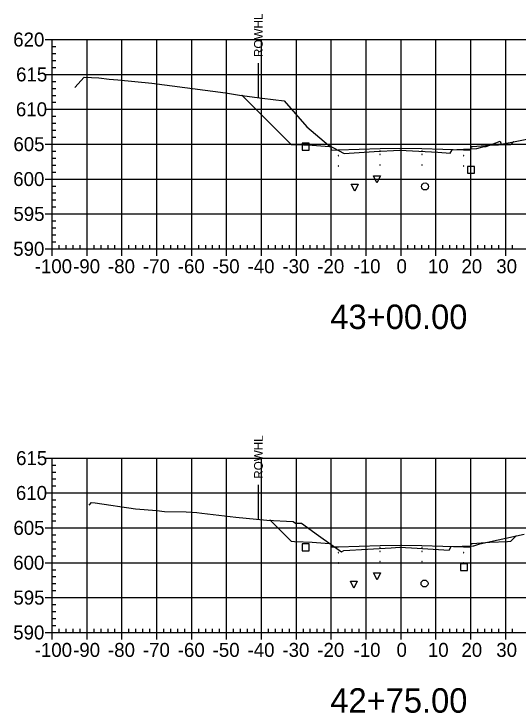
# Model space of a CAD drawing. Extents: x 708103 to 717568, y 374476 to 378707.
# Drawn here: x 711691 to 711835.5, y 377641.5 to 377842 of the extents above; entities that cross this region are included whole.
import ezdxf

# ---------------------------------------------------------------- set-up
doc = ezdxf.new("R2010")
doc.units = 0
for name, color, linetype in [('1', 7, 'Continuous'), ('10', 7, 'Continuous'), ('13', 7, 'Continuous'), ('14', 7, 'Continuous'), ('22', 7, 'Continuous'), ('4', 7, 'Continuous'), ('57', 7, 'Continuous'), ('Existing', 7, 'Continuous'), ('XS_Right_of_Way', 7, 'Continuous')]:
    doc.layers.add(name, color=color, linetype=linetype)

msp = doc.modelspace()

# ---------------------------------------------------------------- linework, layer by layer
for points in [[(711795.93, 377802.65), (711796.03, 377802.65), (711796.03, 377802.75), (711795.93, 377802.75)], [(711801.93, 377802.77), (711802.03, 377802.77), (711802.03, 377802.87), (711801.93, 377802.87)], [(711807.93, 377802.65), (711808.03, 377802.65), (711808.03, 377802.75), (711807.93, 377802.75)], [(711783.93, 377801.29), (711784.03, 377801.29), (711784.03, 377801.39), (711783.93, 377801.39)], [(711795.93, 377801.65), (711796.03, 377801.65), (711796.03, 377801.75), (711795.93, 377801.75)], [(711801.93, 377801.77), (711802.03, 377801.77), (711802.03, 377801.87), (711801.93, 377801.87)], [(711807.93, 377801.65), (711808.03, 377801.65), (711808.03, 377801.75), (711807.93, 377801.75)], [(711819.93, 377801.29), (711820.03, 377801.29), (711820.03, 377801.39), (711819.93, 377801.39)], [(711795.93, 377798.65), (711796.03, 377798.65), (711796.03, 377798.75), (711795.93, 377798.75)], [(711801.93, 377798.77), (711802.03, 377798.77), (711802.03, 377798.87), (711801.93, 377798.87)], [(711807.93, 377798.65), (711808.03, 377798.65), (711808.03, 377798.75), (711807.93, 377798.75)], [(711783.93, 377798.29), (711784.03, 377798.29), (711784.03, 377798.39), (711783.93, 377798.39)], [(711819.93, 377798.29), (711820.03, 377798.29), (711820.03, 377798.39), (711819.93, 377798.39)], [(711795.93, 377688.86), (711796.03, 377688.86), (711796.03, 377688.96), (711795.93, 377688.96)], [(711801.93, 377688.98), (711802.03, 377688.98), (711802.03, 377689.08), (711801.93, 377689.08)], [(711807.93, 377688.86), (711808.03, 377688.86), (711808.03, 377688.96), (711807.93, 377688.96)], [(711783.93, 377687.5), (711784.03, 377687.5), (711784.03, 377687.6), (711783.93, 377687.6)], [(711795.93, 377687.86), (711796.03, 377687.86), (711796.03, 377687.96), (711795.93, 377687.96)], [(711801.93, 377687.98), (711802.03, 377687.98), (711802.03, 377688.08), (711801.93, 377688.08)], [(711807.93, 377687.86), (711808.03, 377687.86), (711808.03, 377687.96), (711807.93, 377687.96)], [(711819.93, 377687.5), (711820.03, 377687.5), (711820.03, 377687.6), (711819.93, 377687.6)], [(711783.93, 377684.5), (711784.03, 377684.5), (711784.03, 377684.6), (711783.93, 377684.6)], [(711795.93, 377684.86), (711796.03, 377684.86), (711796.03, 377684.96), (711795.93, 377684.96)], [(711801.93, 377684.98), (711802.03, 377684.98), (711802.03, 377685.08), (711801.93, 377685.08)], [(711807.93, 377684.86), (711808.03, 377684.86), (711808.03, 377684.96), (711807.93, 377684.96)], [(711819.93, 377684.5), (711820.03, 377684.5), (711820.03, 377684.6), (711819.93, 377684.6)]]:
    msp.add_lwpolyline(points, close=True)
at = {"layer": '1'}
for points in [[(711795.07, 377793.55), (711794.07, 377795.55), (711796.07, 377795.55)], [(711788.7, 377791.14), (711787.7, 377793.14), (711789.7, 377793.14)], [(711795.11, 377679.69), (711794.11, 377681.69), (711796.11, 377681.69)], [(711788.45, 377677.31), (711787.45, 377679.31), (711789.45, 377679.31)]]:
    msp.add_lwpolyline(points, close=True, dxfattribs=at)
at = {"layer": '10'}
for points in [[(711773.67, 377802.92), (711775.67, 377802.92), (711775.67, 377804.92), (711773.67, 377804.92)], [(711773.68, 377688.05), (711775.68, 377688.05), (711775.68, 377690.05), (711773.68, 377690.05)]]:
    msp.add_lwpolyline(points, close=True, dxfattribs=at)
at = {"layer": '13'}
for centre in [(711808.86, 377792.5), (711808.72, 377678.67)]:
    msp.add_circle(centre, 1, dxfattribs=at)
at = {"layer": '14'}
for points in [[(711756.43, 377818.62), (711756.43, 377818.67), (711756.43, 377818.62), (711756.38, 377818.62), (711756.43, 377818.62), (711756.43, 377818.57), (711756.43, 377818.62), (711756.48, 377818.62)], [(711834.2, 377805.28), (711834.2, 377805.33), (711834.2, 377805.28), (711834.15, 377805.28), (711834.2, 377805.28), (711834.2, 377805.23), (711834.2, 377805.28), (711834.25, 377805.28)], [(711783.98, 377803), (711783.98, 377803.05), (711783.98, 377803), (711783.93, 377803), (711783.98, 377803), (711783.98, 377802.95), (711783.98, 377803), (711784.03, 377803)], [(711801.98, 377803.48), (711801.98, 377803.53), (711801.98, 377803.48), (711801.93, 377803.48), (711801.98, 377803.48), (711801.98, 377803.43), (711801.98, 377803.48), (711802.03, 377803.48)], [(711819.98, 377803), (711819.98, 377803.05), (711819.98, 377803), (711819.93, 377803), (711819.98, 377803), (711819.98, 377802.95), (711819.98, 377803), (711820.03, 377803)], [(711764.46, 377696.8), (711764.46, 377696.85), (711764.46, 377696.8), (711764.41, 377696.8), (711764.46, 377696.8), (711764.46, 377696.75), (711764.46, 377696.8), (711764.51, 377696.8)], [(711835.01, 377692.3), (711835.01, 377692.35), (711835.01, 377692.3), (711834.96, 377692.3), (711835.01, 377692.3), (711835.01, 377692.25), (711835.01, 377692.3), (711835.06, 377692.3)], [(711783.98, 377689.22), (711783.98, 377689.27), (711783.98, 377689.22), (711783.93, 377689.22), (711783.98, 377689.22), (711783.98, 377689.17), (711783.98, 377689.22), (711784.03, 377689.22)], [(711801.98, 377689.7), (711801.98, 377689.75), (711801.98, 377689.7), (711801.93, 377689.7), (711801.98, 377689.7), (711801.98, 377689.65), (711801.98, 377689.7), (711802.03, 377689.7)], [(711819.98, 377689.22), (711819.98, 377689.27), (711819.98, 377689.22), (711819.93, 377689.22), (711819.98, 377689.22), (711819.98, 377689.17), (711819.98, 377689.22), (711820.03, 377689.22)]]:
    msp.add_lwpolyline(points, dxfattribs=at)
at = {"layer": '22'}
for points in [[(711756.43, 377818.62), (711770.48, 377804.56), (711771.48, 377804.52), (711776.48, 377804.32), (711781.48, 377803.92), (711781.9, 377803.92), (711781.98, 377802.92), (711783.98, 377803), (711795.98, 377803.36), (711801.98, 377803.48), (711807.98, 377803.36), (711819.98, 377803), (711821.98, 377802.92), (711822.07, 377803.92), (711822.48, 377803.92), (711827.48, 377804.32), (711832.48, 377804.52), (711833.48, 377804.56), (711834.2, 377805.28)], [(711764.46, 377696.8), (711770.48, 377690.78), (711771.48, 377690.74), (711776.48, 377690.54), (711781.48, 377690.14), (711781.9, 377690.14), (711781.98, 377689.14), (711783.98, 377689.22), (711795.98, 377689.58), (711801.98, 377689.7), (711807.98, 377689.58), (711819.98, 377689.22), (711821.98, 377689.14), (711822.07, 377690.14), (711822.48, 377690.14), (711827.48, 377690.54), (711832.48, 377690.74), (711833.48, 377690.78), (711835.01, 377692.3)]]:
    msp.add_lwpolyline(points, dxfattribs=at)
at = {"layer": '4'}
for points in [[(711821.04, 377796.27), (711823.04, 377796.27), (711823.04, 377798.27), (711821.04, 377798.27)], [(711819.03, 377682.35), (711821.03, 377682.35), (711821.03, 377684.35), (711819.03, 377684.35)]]:
    msp.add_lwpolyline(points, close=True, dxfattribs=at)
at = {"layer": '57'}
for p, q in [((711699.98, 377834.63), (711701.98, 377834.63)), ((711701.98, 377834.63), (711901.98, 377834.63)), ((711701.98, 377774.63), (711701.98, 377834.63)), ((711701.98, 377774.63), (711701.98, 377834.63)), ((711711.98, 377774.63), (711711.98, 377834.63)), ((711721.98, 377774.63), (711721.98, 377834.63)), ((711731.98, 377774.63), (711731.98, 377834.63)), ((711741.98, 377774.63), (711741.98, 377834.63)), ((711751.98, 377774.63), (711751.98, 377834.63)), ((711761.98, 377774.63), (711761.98, 377834.63)), ((711771.98, 377774.63), (711771.98, 377834.63)), ((711781.98, 377774.63), (711781.98, 377834.63)), ((711791.98, 377774.63), (711791.98, 377834.63)), ((711801.98, 377774.63), (711801.98, 377834.63)), ((711811.98, 377774.63), (711811.98, 377834.63)), ((711821.98, 377774.63), (711821.98, 377834.63)), ((711831.98, 377774.63), (711831.98, 377834.63)), ((711701.98, 377832.63), (711702.98, 377832.63)), ((711701.98, 377830.63), (711702.98, 377830.63)), ((711701.98, 377828.63), (711702.98, 377828.63)), ((711701.98, 377826.63), (711702.98, 377826.63)), ((711699.98, 377824.63), (711701.98, 377824.63)), ((711701.98, 377824.63), (711901.98, 377824.63)), ((711701.98, 377822.63), (711702.98, 377822.63)), ((711701.98, 377820.63), (711702.98, 377820.63)), ((711701.98, 377818.63), (711702.98, 377818.63)), ((711701.98, 377816.63), (711702.98, 377816.63)), ((711699.98, 377814.63), (711701.98, 377814.63)), ((711701.98, 377814.63), (711901.98, 377814.63)), ((711701.98, 377812.63), (711702.98, 377812.63)), ((711701.98, 377810.63), (711702.98, 377810.63)), ((711701.98, 377808.63), (711702.98, 377808.63)), ((711701.98, 377806.63), (711702.98, 377806.63)), ((711699.98, 377804.63), (711701.98, 377804.63)), ((711701.98, 377804.63), (711901.98, 377804.63)), ((711701.98, 377802.63), (711702.98, 377802.63)), ((711701.98, 377800.63), (711702.98, 377800.63)), ((711701.98, 377798.63), (711702.98, 377798.63)), ((711701.98, 377796.63), (711702.98, 377796.63)), ((711699.98, 377794.63), (711701.98, 377794.63)), ((711701.98, 377794.63), (711901.98, 377794.63)), ((711701.98, 377792.63), (711702.98, 377792.63)), ((711701.98, 377790.63), (711702.98, 377790.63)), ((711701.98, 377788.63), (711702.98, 377788.63)), ((711701.98, 377786.63), (711702.98, 377786.63)), ((711699.98, 377784.63), (711701.98, 377784.63)), ((711701.98, 377784.63), (711901.98, 377784.63)), ((711701.98, 377782.63), (711702.98, 377782.63)), ((711701.98, 377780.63), (711702.98, 377780.63)), ((711701.98, 377778.63), (711702.98, 377778.63)), ((711701.98, 377776.63), (711702.98, 377776.63)), ((711699.98, 377774.63), (711701.98, 377774.63)), ((711701.98, 377774.63), (711901.98, 377774.63)), ((711701.98, 377774.63), (711901.98, 377774.63)), ((711701.98, 377772.63), (711701.98, 377774.63)), ((711703.98, 377774.63), (711703.98, 377775.63)), ((711705.98, 377774.63), (711705.98, 377775.63)), ((711707.98, 377774.63), (711707.98, 377775.63)), ((711709.98, 377774.63), (711709.98, 377775.63)), ((711711.98, 377772.63), (711711.98, 377774.63)), ((711713.98, 377774.63), (711713.98, 377775.63)), ((711715.98, 377774.63), (711715.98, 377775.63)), ((711717.98, 377774.63), (711717.98, 377775.63)), ((711719.98, 377774.63), (711719.98, 377775.63)), ((711721.98, 377772.63), (711721.98, 377774.63)), ((711723.98, 377774.63), (711723.98, 377775.63)), ((711725.98, 377774.63), (711725.98, 377775.63)), ((711727.98, 377774.63), (711727.98, 377775.63)), ((711729.98, 377774.63), (711729.98, 377775.63)), ((711731.98, 377772.63), (711731.98, 377774.63)), ((711733.98, 377774.63), (711733.98, 377775.63)), ((711735.98, 377774.63), (711735.98, 377775.63)), ((711737.98, 377774.63), (711737.98, 377775.63)), ((711739.98, 377774.63), (711739.98, 377775.63)), ((711741.98, 377772.63), (711741.98, 377774.63)), ((711743.98, 377774.63), (711743.98, 377775.63)), ((711745.98, 377774.63), (711745.98, 377775.63)), ((711747.98, 377774.63), (711747.98, 377775.63)), ((711749.98, 377774.63), (711749.98, 377775.63)), ((711751.98, 377772.63), (711751.98, 377774.63)), ((711753.98, 377774.63), (711753.98, 377775.63)), ((711755.98, 377774.63), (711755.98, 377775.63)), ((711757.98, 377774.63), (711757.98, 377775.63)), ((711759.98, 377774.63), (711759.98, 377775.63)), ((711761.98, 377772.63), (711761.98, 377774.63)), ((711763.98, 377774.63), (711763.98, 377775.63)), ((711765.98, 377774.63), (711765.98, 377775.63)), ((711767.98, 377774.63), (711767.98, 377775.63)), ((711769.98, 377774.63), (711769.98, 377775.63)), ((711771.98, 377772.63), (711771.98, 377774.63)), ((711773.98, 377774.63), (711773.98, 377775.63)), ((711775.98, 377774.63), (711775.98, 377775.63)), ((711777.98, 377774.63), (711777.98, 377775.63)), ((711779.98, 377774.63), (711779.98, 377775.63)), ((711781.98, 377772.63), (711781.98, 377774.63)), ((711783.98, 377774.63), (711783.98, 377775.63)), ((711785.98, 377774.63), (711785.98, 377775.63)), ((711787.98, 377774.63), (711787.98, 377775.63)), ((711789.98, 377774.63), (711789.98, 377775.63)), ((711791.98, 377772.63), (711791.98, 377774.63)), ((711793.98, 377774.63), (711793.98, 377775.63)), ((711795.98, 377774.63), (711795.98, 377775.63)), ((711797.98, 377774.63), (711797.98, 377775.63)), ((711799.98, 377774.63), (711799.98, 377775.63)), ((711801.98, 377772.63), (711801.98, 377774.63)), ((711803.98, 377774.63), (711803.98, 377775.63)), ((711805.98, 377774.63), (711805.98, 377775.63)), ((711807.98, 377774.63), (711807.98, 377775.63)), ((711809.98, 377774.63), (711809.98, 377775.63)), ((711811.98, 377772.63), (711811.98, 377774.63)), ((711813.98, 377774.63), (711813.98, 377775.63)), ((711815.98, 377774.63), (711815.98, 377775.63)), ((711817.98, 377774.63), (711817.98, 377775.63)), ((711819.98, 377774.63), (711819.98, 377775.63)), ((711821.98, 377772.63), (711821.98, 377774.63)), ((711823.98, 377774.63), (711823.98, 377775.63)), ((711825.98, 377774.63), (711825.98, 377775.63)), ((711827.98, 377774.63), (711827.98, 377775.63)), ((711829.98, 377774.63), (711829.98, 377775.63)), ((711831.98, 377772.63), (711831.98, 377774.63)), ((711833.98, 377774.63), (711833.98, 377775.63)), ((711699.98, 377714.63), (711701.98, 377714.63)), ((711701.98, 377714.63), (711901.98, 377714.63)), ((711701.98, 377664.63), (711701.98, 377714.63)), ((711701.98, 377664.63), (711701.98, 377714.63)), ((711711.98, 377664.63), (711711.98, 377714.63)), ((711721.98, 377664.63), (711721.98, 377714.63)), ((711731.98, 377664.63), (711731.98, 377714.63)), ((711741.98, 377664.63), (711741.98, 377714.63)), ((711751.98, 377664.63), (711751.98, 377714.63)), ((711761.98, 377664.63), (711761.98, 377714.63)), ((711771.98, 377664.63), (711771.98, 377714.63)), ((711781.98, 377664.63), (711781.98, 377714.63)), ((711791.98, 377664.63), (711791.98, 377714.63)), ((711801.98, 377664.63), (711801.98, 377714.63)), ((711811.98, 377664.63), (711811.98, 377714.63)), ((711821.98, 377664.63), (711821.98, 377714.63)), ((711831.98, 377664.63), (711831.98, 377714.63)), ((711701.98, 377712.63), (711702.98, 377712.63)), ((711701.98, 377710.63), (711702.98, 377710.63)), ((711701.98, 377708.63), (711702.98, 377708.63)), ((711701.98, 377706.63), (711702.98, 377706.63)), ((711699.98, 377704.63), (711701.98, 377704.63)), ((711701.98, 377704.63), (711901.98, 377704.63)), ((711701.98, 377702.63), (711702.98, 377702.63)), ((711701.98, 377700.63), (711702.98, 377700.63)), ((711701.98, 377698.63), (711702.98, 377698.63)), ((711701.98, 377696.63), (711702.98, 377696.63)), ((711699.98, 377694.63), (711701.98, 377694.63)), ((711701.98, 377694.63), (711901.98, 377694.63)), ((711701.98, 377692.63), (711702.98, 377692.63)), ((711701.98, 377690.63), (711702.98, 377690.63)), ((711701.98, 377688.63), (711702.98, 377688.63)), ((711701.98, 377686.63), (711702.98, 377686.63)), ((711699.98, 377684.63), (711701.98, 377684.63)), ((711701.98, 377684.63), (711901.98, 377684.63)), ((711701.98, 377682.63), (711702.98, 377682.63)), ((711701.98, 377680.63), (711702.98, 377680.63)), ((711701.98, 377678.63), (711702.98, 377678.63)), ((711701.98, 377676.63), (711702.98, 377676.63)), ((711699.98, 377674.63), (711701.98, 377674.63)), ((711701.98, 377674.63), (711901.98, 377674.63)), ((711701.98, 377672.63), (711702.98, 377672.63)), ((711701.98, 377670.63), (711702.98, 377670.63)), ((711701.98, 377668.63), (711702.98, 377668.63)), ((711701.98, 377666.63), (711702.98, 377666.63)), ((711699.98, 377664.63), (711701.98, 377664.63)), ((711701.98, 377664.63), (711901.98, 377664.63)), ((711701.98, 377664.63), (711901.98, 377664.63)), ((711701.98, 377662.63), (711701.98, 377664.63)), ((711703.98, 377664.63), (711703.98, 377665.63)), ((711705.98, 377664.63), (711705.98, 377665.63)), ((711707.98, 377664.63), (711707.98, 377665.63)), ((711709.98, 377664.63), (711709.98, 377665.63)), ((711711.98, 377662.63), (711711.98, 377664.63)), ((711713.98, 377664.63), (711713.98, 377665.63)), ((711715.98, 377664.63), (711715.98, 377665.63)), ((711717.98, 377664.63), (711717.98, 377665.63)), ((711719.98, 377664.63), (711719.98, 377665.63)), ((711721.98, 377662.63), (711721.98, 377664.63)), ((711723.98, 377664.63), (711723.98, 377665.63)), ((711725.98, 377664.63), (711725.98, 377665.63)), ((711727.98, 377664.63), (711727.98, 377665.63)), ((711729.98, 377664.63), (711729.98, 377665.63)), ((711731.98, 377662.63), (711731.98, 377664.63)), ((711733.98, 377664.63), (711733.98, 377665.63)), ((711735.98, 377664.63), (711735.98, 377665.63)), ((711737.98, 377664.63), (711737.98, 377665.63)), ((711739.98, 377664.63), (711739.98, 377665.63)), ((711741.98, 377662.63), (711741.98, 377664.63)), ((711743.98, 377664.63), (711743.98, 377665.63)), ((711745.98, 377664.63), (711745.98, 377665.63)), ((711747.98, 377664.63), (711747.98, 377665.63)), ((711749.98, 377664.63), (711749.98, 377665.63)), ((711751.98, 377662.63), (711751.98, 377664.63)), ((711753.98, 377664.63), (711753.98, 377665.63)), ((711755.98, 377664.63), (711755.98, 377665.63)), ((711757.98, 377664.63), (711757.98, 377665.63)), ((711759.98, 377664.63), (711759.98, 377665.63)), ((711761.98, 377662.63), (711761.98, 377664.63)), ((711763.98, 377664.63), (711763.98, 377665.63)), ((711765.98, 377664.63), (711765.98, 377665.63)), ((711767.98, 377664.63), (711767.98, 377665.63)), ((711769.98, 377664.63), (711769.98, 377665.63)), ((711771.98, 377662.63), (711771.98, 377664.63)), ((711773.98, 377664.63), (711773.98, 377665.63)), ((711775.98, 377664.63), (711775.98, 377665.63)), ((711777.98, 377664.63), (711777.98, 377665.63)), ((711779.98, 377664.63), (711779.98, 377665.63)), ((711781.98, 377662.63), (711781.98, 377664.63)), ((711783.98, 377664.63), (711783.98, 377665.63)), ((711785.98, 377664.63), (711785.98, 377665.63)), ((711787.98, 377664.63), (711787.98, 377665.63)), ((711789.98, 377664.63), (711789.98, 377665.63)), ((711791.98, 377662.63), (711791.98, 377664.63)), ((711793.98, 377664.63), (711793.98, 377665.63)), ((711795.98, 377664.63), (711795.98, 377665.63)), ((711797.98, 377664.63), (711797.98, 377665.63)), ((711799.98, 377664.63), (711799.98, 377665.63)), ((711801.98, 377662.63), (711801.98, 377664.63)), ((711803.98, 377664.63), (711803.98, 377665.63)), ((711805.98, 377664.63), (711805.98, 377665.63)), ((711807.98, 377664.63), (711807.98, 377665.63)), ((711809.98, 377664.63), (711809.98, 377665.63)), ((711811.98, 377662.63), (711811.98, 377664.63)), ((711813.98, 377664.63), (711813.98, 377665.63)), ((711815.98, 377664.63), (711815.98, 377665.63)), ((711817.98, 377664.63), (711817.98, 377665.63)), ((711819.98, 377664.63), (711819.98, 377665.63)), ((711821.98, 377662.63), (711821.98, 377664.63)), ((711823.98, 377664.63), (711823.98, 377665.63)), ((711825.98, 377664.63), (711825.98, 377665.63)), ((711827.98, 377664.63), (711827.98, 377665.63)), ((711829.98, 377664.63), (711829.98, 377665.63)), ((711831.98, 377662.63), (711831.98, 377664.63)), ((711833.98, 377664.63), (711833.98, 377665.63))]:
    msp.add_line(p, q, dxfattribs=at)
at = {"layer": 'Existing'}
for points in [[(711708.45, 377820.87), (711711.11, 377823.88), (711715.33, 377823.67), (711718.29, 377823.24), (711720.78, 377823.04), (711730.53, 377822.11), (711751.67, 377819.39), (711755.67, 377818.72), (711762.16, 377817.84), (711768.46, 377817.01), (711774.96, 377809.58), (711781.17, 377804.32), (711785.66, 377801.95), (711794.24, 377802.5), (711801.65, 377802.92), (711812.5, 377802.29), (711816.03, 377802.09), (711816.5, 377802.84), (711816.6, 377803.01), (711817.96, 377803.06), (711823.7, 377803.35), (711825.41, 377803.9), (711826.43, 377803.97), (711830.36, 377805.45), (711830.73, 377804.66), (711833.77, 377805.19), (711838.98, 377806.23)], [(711712.59, 377701.09), (711713.25, 377701.85), (711714.31, 377701.8), (711725.9, 377700.09), (711732.01, 377699.59), (711734.22, 377699.35), (711740.37, 377699.21), (711743.46, 377698.99), (711744.89, 377698.82), (711754.66, 377697.71), (711763.53, 377696.85), (711771.1, 377696.47), (711771.7, 377695.99), (711773.41, 377695.94), (711778.37, 377692.45), (711784.93, 377687.72), (711785.55, 377688.15), (711799.18, 377688.92), (711801.6, 377689.06), (711806.58, 377688.79), (711815.8, 377688.26), (711815.9, 377688.43), (711816.35, 377689.24), (711822.63, 377689.44), (711822.85, 377689.45), (711823.71, 377689.73), (711824.59, 377690.02), (711837.25, 377692.79)]]:
    msp.add_lwpolyline(points, dxfattribs=at)
at = {"layer": 'XS_Right_of_Way'}
for p, q in [((711761.02, 377827.86), (711761.02, 377817.86)), ((711761.04, 377706.95), (711761.04, 377696.95))]:
    msp.add_line(p, q, dxfattribs=at)

# ---------------------------------------------------------------- texts
at = {"layer": '1'}
for s, p in [('43+00.00', (711781.71, 377751.63)), ('42+75.00', (711781.71, 377641.63))]:
    msp.add_text(s, height=7, dxfattribs=at).set_placement(p)
at = {"layer": '14'}
for p in [(711771.45, 377804.47), (711832.45, 377804.47), (711771.45, 377803.81), (711776.45, 377803.61), (711827.45, 377803.61), (711832.45, 377803.81), (711771.45, 377690.69), (711832.45, 377690.69), (711771.45, 377690.02), (711776.45, 377689.82), (711827.45, 377689.82), (711832.45, 377690.02)]:
    msp.add_text('+', height=0.1, dxfattribs=at).set_placement(p)
at = {"layer": '57'}
for s, p in [('620', (711690.81, 377832.63)), ('615', (711691.63, 377822.63)), ('610', (711691.58, 377812.63)), ('605', (711690.86, 377802.63)), ('600', (711690.81, 377792.63)), ('595', (711690.86, 377782.63)), ('590', (711690.81, 377772.63)), ('-100', (711696.97, 377767.63)), ('-90', (711707.98, 377767.63)), ('-80', (711717.98, 377767.63)), ('-70', (711727.98, 377767.63)), ('-60', (711737.98, 377767.63)), ('-50', (711747.98, 377767.63)), ('-40', (711757.98, 377767.63)), ('-30', (711767.98, 377767.63)), ('-20', (711777.98, 377767.63)), ('-10', (711788.37, 377767.63)), ('0', (711800.69, 377767.63)), ('10', (711809.68, 377767.63)), ('20', (711819.29, 377767.63)), ('30', (711829.29, 377767.63)), ('615', (711691.63, 377712.63)), ('610', (711691.58, 377702.63)), ('605', (711690.86, 377692.63)), ('600', (711690.81, 377682.63)), ('595', (711690.86, 377672.63)), ('590', (711690.81, 377662.63)), ('-100', (711696.97, 377657.63)), ('-90', (711707.98, 377657.63)), ('-80', (711717.98, 377657.63)), ('-70', (711727.98, 377657.63)), ('-60', (711737.98, 377657.63)), ('-50', (711747.98, 377657.63)), ('-40', (711757.98, 377657.63)), ('-30', (711767.98, 377657.63)), ('-20', (711777.98, 377657.63)), ('-10', (711788.37, 377657.63)), ('0', (711800.69, 377657.63)), ('10', (711809.68, 377657.63)), ('20', (711819.29, 377657.63)), ('30', (711829.29, 377657.63))]:
    msp.add_text(s, height=4, dxfattribs=at).set_placement(p)
at = {"layer": 'XS_Right_of_Way'}
for p in [(711762.34, 377829.62), (711762.36, 377708.71)]:
    msp.add_text('ROWHL', height=2.5, rotation=90, dxfattribs=at).set_placement(p)

doc.saveas('drawing.dxf')
